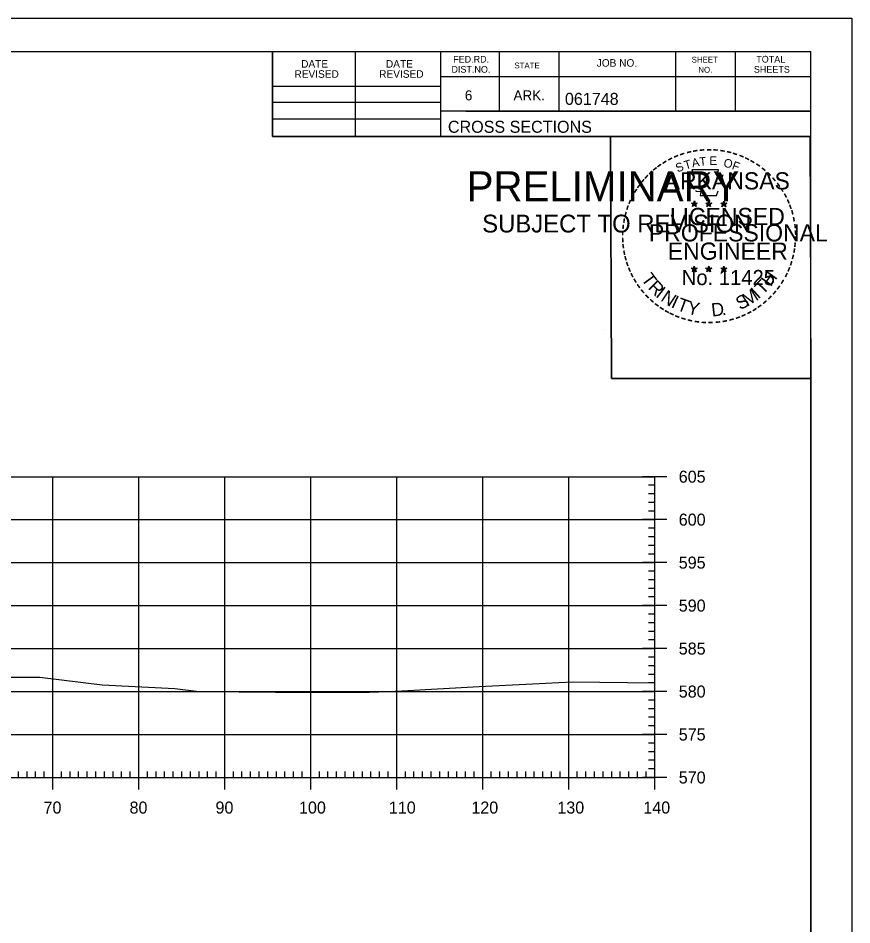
# Model space of a CAD drawing. Extents: x 961436 to 1372525, y 380079 to 2027791.
# Drawn here: x 1370699.8 to 1370796.7, y 380430.3 to 380535.8 of the extents above; entities that cross this region are included whole.
import ezdxf

# ---------------------------------------------------------------- set-up
doc = ezdxf.new("R2010")
doc.units = 0
for name, color, linetype in [('R_Axis', 7, 'Continuous'), ('R_Axis Annot', 7, 'Continuous'), ('R_Exist Surface', 7, 'Continuous'), ('R_Grid', 7, 'Continuous'), ('R_No Plot', 7, 'Continuous')]:
    doc.layers.add(name, color=color, linetype=linetype)

msp = doc.modelspace()

# ---------------------------------------------------------------- linework, layer by layer
at = {"layer": 'R_Axis'}
for p, q in [((1370775.21, 380482.4), (1370772.41, 380482.4)), ((1370773.81, 380447.4), (1370773.81, 380482.4)), ((1370773.81, 380481.4), (1370773.11, 380481.4)), ((1370773.81, 380480.4), (1370773.11, 380480.4)), ((1370773.81, 380479.4), (1370773.11, 380479.4)), ((1370773.81, 380478.4), (1370773.11, 380478.4)), ((1370775.21, 380477.4), (1370772.41, 380477.4)), ((1370773.81, 380476.4), (1370773.11, 380476.4)), ((1370773.81, 380475.4), (1370773.11, 380475.4)), ((1370773.81, 380474.4), (1370773.11, 380474.4)), ((1370773.81, 380473.4), (1370773.11, 380473.4)), ((1370775.21, 380472.4), (1370772.41, 380472.4)), ((1370773.81, 380471.4), (1370773.11, 380471.4)), ((1370773.81, 380470.4), (1370773.11, 380470.4)), ((1370773.81, 380469.4), (1370773.11, 380469.4)), ((1370773.81, 380468.4), (1370773.11, 380468.4)), ((1370775.21, 380467.4), (1370772.41, 380467.4)), ((1370773.81, 380466.4), (1370773.11, 380466.4)), ((1370773.81, 380465.4), (1370773.11, 380465.4)), ((1370773.81, 380464.4), (1370773.11, 380464.4)), ((1370773.81, 380463.4), (1370773.11, 380463.4)), ((1370775.21, 380462.4), (1370772.41, 380462.4)), ((1370773.81, 380461.4), (1370773.11, 380461.4)), ((1370773.81, 380460.4), (1370773.11, 380460.4)), ((1370773.81, 380459.4), (1370773.11, 380459.4)), ((1370773.81, 380458.4), (1370773.11, 380458.4)), ((1370775.21, 380457.4), (1370772.41, 380457.4)), ((1370773.81, 380456.4), (1370773.11, 380456.4)), ((1370773.81, 380455.4), (1370773.11, 380455.4)), ((1370773.81, 380454.4), (1370773.11, 380454.4)), ((1370773.81, 380453.4), (1370773.11, 380453.4)), ((1370775.21, 380452.4), (1370772.41, 380452.4)), ((1370773.81, 380451.4), (1370773.11, 380451.4)), ((1370773.81, 380450.4), (1370773.11, 380450.4)), ((1370773.81, 380449.4), (1370773.11, 380449.4)), ((1370703.81, 380446), (1370703.81, 380448.8)), ((1370713.81, 380446), (1370713.81, 380448.8)), ((1370723.81, 380446), (1370723.81, 380448.8)), ((1370733.81, 380446), (1370733.81, 380448.8)), ((1370743.81, 380446), (1370743.81, 380448.8)), ((1370753.81, 380446), (1370753.81, 380448.8)), ((1370763.81, 380446), (1370763.81, 380448.8)), ((1370773.81, 380448.4), (1370773.11, 380448.4)), ((1370773.81, 380446), (1370773.81, 380448.8)), ((1370493.81, 380447.4), (1370773.81, 380447.4)), ((1370699.81, 380447.4), (1370699.81, 380448.1)), ((1370700.81, 380447.4), (1370700.81, 380448.1)), ((1370701.81, 380447.4), (1370701.81, 380448.1)), ((1370702.81, 380447.4), (1370702.81, 380448.1)), ((1370704.81, 380447.4), (1370704.81, 380448.1)), ((1370705.81, 380447.4), (1370705.81, 380448.1)), ((1370706.81, 380447.4), (1370706.81, 380448.1)), ((1370707.81, 380447.4), (1370707.81, 380448.1)), ((1370708.81, 380447.4), (1370708.81, 380448.1)), ((1370709.81, 380447.4), (1370709.81, 380448.1)), ((1370710.81, 380447.4), (1370710.81, 380448.1)), ((1370711.81, 380447.4), (1370711.81, 380448.1)), ((1370712.81, 380447.4), (1370712.81, 380448.1)), ((1370714.81, 380447.4), (1370714.81, 380448.1)), ((1370715.81, 380447.4), (1370715.81, 380448.1)), ((1370716.81, 380447.4), (1370716.81, 380448.1)), ((1370717.81, 380447.4), (1370717.81, 380448.1)), ((1370718.81, 380447.4), (1370718.81, 380448.1)), ((1370719.81, 380447.4), (1370719.81, 380448.1)), ((1370720.81, 380447.4), (1370720.81, 380448.1)), ((1370721.81, 380447.4), (1370721.81, 380448.1)), ((1370722.81, 380447.4), (1370722.81, 380448.1)), ((1370724.81, 380447.4), (1370724.81, 380448.1)), ((1370725.81, 380447.4), (1370725.81, 380448.1)), ((1370726.81, 380447.4), (1370726.81, 380448.1)), ((1370727.81, 380447.4), (1370727.81, 380448.1)), ((1370728.81, 380447.4), (1370728.81, 380448.1)), ((1370729.81, 380447.4), (1370729.81, 380448.1)), ((1370730.81, 380447.4), (1370730.81, 380448.1)), ((1370731.81, 380447.4), (1370731.81, 380448.1)), ((1370732.81, 380447.4), (1370732.81, 380448.1)), ((1370734.81, 380447.4), (1370734.81, 380448.1)), ((1370735.81, 380447.4), (1370735.81, 380448.1)), ((1370736.81, 380447.4), (1370736.81, 380448.1)), ((1370737.81, 380447.4), (1370737.81, 380448.1)), ((1370738.81, 380447.4), (1370738.81, 380448.1)), ((1370739.81, 380447.4), (1370739.81, 380448.1)), ((1370740.81, 380447.4), (1370740.81, 380448.1)), ((1370741.81, 380447.4), (1370741.81, 380448.1)), ((1370742.81, 380447.4), (1370742.81, 380448.1)), ((1370744.81, 380447.4), (1370744.81, 380448.1)), ((1370745.81, 380447.4), (1370745.81, 380448.1)), ((1370746.81, 380447.4), (1370746.81, 380448.1)), ((1370747.81, 380447.4), (1370747.81, 380448.1)), ((1370748.81, 380447.4), (1370748.81, 380448.1)), ((1370749.81, 380447.4), (1370749.81, 380448.1)), ((1370750.81, 380447.4), (1370750.81, 380448.1)), ((1370751.81, 380447.4), (1370751.81, 380448.1)), ((1370752.81, 380447.4), (1370752.81, 380448.1)), ((1370754.81, 380447.4), (1370754.81, 380448.1)), ((1370755.81, 380447.4), (1370755.81, 380448.1)), ((1370756.81, 380447.4), (1370756.81, 380448.1)), ((1370757.81, 380447.4), (1370757.81, 380448.1)), ((1370758.81, 380447.4), (1370758.81, 380448.1)), ((1370759.81, 380447.4), (1370759.81, 380448.1)), ((1370760.81, 380447.4), (1370760.81, 380448.1)), ((1370761.81, 380447.4), (1370761.81, 380448.1)), ((1370762.81, 380447.4), (1370762.81, 380448.1)), ((1370764.81, 380447.4), (1370764.81, 380448.1)), ((1370765.81, 380447.4), (1370765.81, 380448.1)), ((1370766.81, 380447.4), (1370766.81, 380448.1)), ((1370767.81, 380447.4), (1370767.81, 380448.1)), ((1370768.81, 380447.4), (1370768.81, 380448.1)), ((1370769.81, 380447.4), (1370769.81, 380448.1)), ((1370770.81, 380447.4), (1370770.81, 380448.1)), ((1370771.81, 380447.4), (1370771.81, 380448.1)), ((1370775.21, 380447.4), (1370772.41, 380447.4)), ((1370772.81, 380447.4), (1370772.81, 380448.1))]:
    msp.add_line(p, q, dxfattribs=at)
at = {"layer": 'R_Exist Surface'}
msp.add_lwpolyline([(1370695.19, 380459.09), (1370702.3, 380459.09), (1370709.56, 380458.18), (1370717.99, 380457.74), (1370720.81, 380457.42), (1370725.48, 380457.35), (1370729.72, 380457.33), (1370740.65, 380457.32), (1370742.86, 380457.42), (1370744.42, 380457.48), (1370753.39, 380457.98), (1370761.15, 380458.36), (1370762.66, 380458.45), (1370764.25, 380458.52), (1370773.81, 380458.42)], dxfattribs=at)
at = {"layer": 'R_Grid'}
for p, q in [((1370493.81, 380482.4), (1370773.81, 380482.4)), ((1370703.81, 380447.4), (1370703.81, 380482.4)), ((1370713.81, 380447.4), (1370713.81, 380482.4)), ((1370723.81, 380447.4), (1370723.81, 380482.4)), ((1370733.81, 380447.4), (1370733.81, 380482.4)), ((1370743.81, 380447.4), (1370743.81, 380482.4)), ((1370753.81, 380447.4), (1370753.81, 380482.4)), ((1370763.81, 380447.4), (1370763.81, 380482.4)), ((1370773.81, 380447.4), (1370773.81, 380482.4)), ((1370493.81, 380477.4), (1370773.81, 380477.4)), ((1370493.81, 380472.4), (1370773.81, 380472.4)), ((1370493.81, 380467.4), (1370773.81, 380467.4)), ((1370493.81, 380462.4), (1370773.81, 380462.4)), ((1370493.81, 380457.4), (1370773.81, 380457.4)), ((1370493.81, 380452.4), (1370773.81, 380452.4)), ((1370493.81, 380447.4), (1370773.81, 380447.4))]:
    msp.add_line(p, q, dxfattribs=at)
at = {"layer": 'R_No Plot'}
for p, q in [((1370463.41, 380535.75), (1370796.74, 380535.75)), ((1370475.81, 380531.86), (1370791.99, 380531.86)), ((1370729.35, 380521.98), (1370729.35, 380531.86)), ((1370739.03, 380521.98), (1370739.03, 380531.86)), ((1370748.89, 380531.86), (1370748.89, 380521.98)), ((1370755.73, 380531.86), (1370755.73, 380524.92)), ((1370762.67, 380531.86), (1370762.67, 380524.92)), ((1370776.25, 380531.86), (1370776.25, 380524.92)), ((1370783.19, 380531.86), (1370783.19, 380524.92)), ((1370791.99, 380326.4), (1370791.99, 380531.86)), ((1370791.99, 380528.92), (1370748.89, 380528.92)), ((1370791.99, 380528.94), (1370791.99, 380528.94)), ((1370729.35, 380527.84), (1370748.89, 380527.84)), ((1370729.35, 380525.98), (1370748.89, 380525.98)), ((1370791.99, 380524.92), (1370748.89, 380524.92)), ((1370751.85, 380524.92), (1370791.99, 380524.92)), ((1370729.35, 380524.04), (1370748.89, 380524.04)), ((1370791.99, 380521.98), (1370729.35, 380521.98)), ((1370778.08, 380514.23), (1370778.43, 380514.12)), ((1370778.08, 380514.23), (1370778.33, 380514.19)), ((1370778.08, 380514.23), (1370778.31, 380514.11)), ((1370778.21, 380513.82), (1370778.43, 380514.12)), ((1370778.21, 380513.82), (1370778.34, 380514.07)), ((1370778.21, 380513.82), (1370778.42, 380514.04)), ((1370778.43, 380514.49), (1370778.39, 380514.23)), ((1370778.64, 380513.82), (1370778.42, 380514.04)), ((1370778.43, 380514.12), (1370778.43, 380514.49)), ((1370778.43, 380514.49), (1370778.48, 380514.24)), ((1370778.77, 380514.23), (1370778.43, 380514.12)), ((1370778.64, 380513.82), (1370778.43, 380514.12)), ((1370778.77, 380514.23), (1370778.49, 380514.18)), ((1370778.64, 380513.82), (1370778.5, 380514.12)), ((1370778.77, 380514.23), (1370778.57, 380514.13)), ((1370779.75, 380514.23), (1370780.1, 380514.12)), ((1370779.75, 380514.23), (1370780, 380514.19)), ((1370779.75, 380514.23), (1370779.98, 380514.11)), ((1370779.88, 380513.82), (1370780.1, 380514.12)), ((1370779.88, 380513.82), (1370780.01, 380514.07)), ((1370779.88, 380513.82), (1370780.09, 380514.04)), ((1370780.1, 380514.49), (1370780.06, 380514.23)), ((1370780.31, 380513.82), (1370780.09, 380514.04)), ((1370780.1, 380514.12), (1370780.1, 380514.49)), ((1370780.1, 380514.49), (1370780.15, 380514.24)), ((1370780.44, 380514.23), (1370780.1, 380514.12)), ((1370780.31, 380513.82), (1370780.1, 380514.12)), ((1370780.44, 380514.23), (1370780.16, 380514.18)), ((1370780.31, 380513.82), (1370780.17, 380514.12)), ((1370780.44, 380514.23), (1370780.24, 380514.13)), ((1370781.51, 380514.22), (1370781.86, 380514.11)), ((1370781.51, 380514.22), (1370781.76, 380514.18)), ((1370781.51, 380514.22), (1370781.75, 380514.1)), ((1370781.64, 380513.81), (1370781.86, 380514.11)), ((1370781.64, 380513.81), (1370781.77, 380514.06)), ((1370781.64, 380513.81), (1370781.86, 380514.03)), ((1370781.86, 380514.47), (1370781.82, 380514.22)), ((1370781.86, 380514.11), (1370781.86, 380514.47)), ((1370781.86, 380514.47), (1370781.91, 380514.22)), ((1370782.21, 380514.22), (1370781.86, 380514.11)), ((1370782.07, 380513.81), (1370781.86, 380514.11)), ((1370782.07, 380513.81), (1370781.86, 380514.03)), ((1370782.21, 380514.22), (1370781.92, 380514.17)), ((1370782.07, 380513.81), (1370781.94, 380514.1)), ((1370782.21, 380514.22), (1370782, 380514.12)), ((1370778.07, 380506.66), (1370778.42, 380506.55)), ((1370778.07, 380506.66), (1370778.33, 380506.61)), ((1370778.07, 380506.66), (1370778.31, 380506.54)), ((1370778.21, 380506.25), (1370778.42, 380506.55)), ((1370778.21, 380506.25), (1370778.33, 380506.5)), ((1370778.21, 380506.25), (1370778.42, 380506.47)), ((1370778.42, 380506.91), (1370778.38, 380506.66)), ((1370778.42, 380506.55), (1370778.42, 380506.91)), ((1370778.42, 380506.91), (1370778.47, 380506.66)), ((1370778.77, 380506.66), (1370778.42, 380506.55)), ((1370778.64, 380506.25), (1370778.42, 380506.55)), ((1370778.64, 380506.25), (1370778.42, 380506.47)), ((1370778.77, 380506.66), (1370778.48, 380506.61)), ((1370778.64, 380506.25), (1370778.5, 380506.54)), ((1370778.77, 380506.66), (1370778.57, 380506.56)), ((1370779.74, 380506.66), (1370780.09, 380506.55)), ((1370779.74, 380506.66), (1370780, 380506.61)), ((1370779.74, 380506.66), (1370779.98, 380506.54)), ((1370779.88, 380506.25), (1370780.09, 380506.55)), ((1370779.88, 380506.25), (1370780, 380506.5)), ((1370779.88, 380506.25), (1370780.09, 380506.47)), ((1370780.09, 380506.91), (1370780.05, 380506.66)), ((1370780.09, 380506.55), (1370780.09, 380506.91)), ((1370780.09, 380506.91), (1370780.14, 380506.66)), ((1370780.44, 380506.66), (1370780.09, 380506.55)), ((1370780.3, 380506.25), (1370780.09, 380506.55)), ((1370780.3, 380506.25), (1370780.09, 380506.47)), ((1370780.44, 380506.66), (1370780.15, 380506.61)), ((1370780.3, 380506.25), (1370780.17, 380506.54)), ((1370780.44, 380506.66), (1370780.23, 380506.56)), ((1370781.51, 380506.65), (1370781.86, 380506.54)), ((1370781.51, 380506.65), (1370781.76, 380506.6)), ((1370781.51, 380506.65), (1370781.75, 380506.53)), ((1370781.64, 380506.24), (1370781.86, 380506.54)), ((1370781.64, 380506.24), (1370781.77, 380506.49)), ((1370781.64, 380506.24), (1370781.86, 380506.46)), ((1370781.86, 380506.9), (1370781.82, 380506.65)), ((1370781.86, 380506.54), (1370781.86, 380506.9)), ((1370781.86, 380506.9), (1370781.91, 380506.65)), ((1370782.21, 380506.65), (1370781.86, 380506.54)), ((1370782.07, 380506.24), (1370781.86, 380506.54)), ((1370782.07, 380506.24), (1370781.86, 380506.46)), ((1370782.21, 380506.65), (1370781.92, 380506.6)), ((1370782.07, 380506.24), (1370781.93, 380506.53)), ((1370782.21, 380506.65), (1370782, 380506.55)), ((1370768.03, 380499.52), (1370768.03, 380499.52))]:
    msp.add_line(p, q, dxfattribs=at)
for points in [[(1370463.4, 380535.75), (1370796.74, 380535.75), (1370796.74, 380322.41), (1370463.4, 380322.41)], [(1370709.73, 380531.86), (1370729.35, 380531.86), (1370729.35, 380521.98), (1370745.46, 380521.98), (1370768.66, 380521.98), (1370768.78, 380493.82), (1370791.99, 380493.82), (1370791.99, 380326.4), (1370475.81, 380326.4), (1370475.81, 380531.86)], [(1370768.66, 380521.98), (1370791.87, 380521.98), (1370791.99, 380493.82), (1370768.78, 380493.82)]]:
    msp.add_lwpolyline(points, close=True, dxfattribs=at)
for points in [[(1370778.12, 380518.11), (1370778.39, 380517.28)], [(1370781.63, 380517.19), (1370781.77, 380517.47), (1370781.09, 380517.45), (1370781.23, 380518.11), (1370778.12, 380518.11)], [(1370778.61, 380515.69), (1370778.61, 380515.6), (1370779.17, 380515.58), (1370779.12, 380515.11), (1370780.99, 380515.11), (1370781.19, 380515.64)], [(1370778.43, 380514.49), (1370778.64, 380513.82), (1370778.08, 380514.23), (1370778.77, 380514.23), (1370778.21, 380513.82), (1370778.43, 380514.49)], [(1370780.1, 380514.49), (1370780.31, 380513.82), (1370779.75, 380514.23), (1370780.44, 380514.23), (1370779.88, 380513.82), (1370780.1, 380514.49)], [(1370781.86, 380514.47), (1370782.07, 380513.81), (1370781.51, 380514.22), (1370782.21, 380514.22), (1370781.64, 380513.81), (1370781.86, 380514.47)], [(1370778.42, 380506.91), (1370778.64, 380506.25), (1370778.07, 380506.66), (1370778.77, 380506.66), (1370778.21, 380506.25), (1370778.42, 380506.91)], [(1370780.09, 380506.91), (1370780.3, 380506.25), (1370779.74, 380506.66), (1370780.44, 380506.66), (1370779.88, 380506.25), (1370780.09, 380506.91)], [(1370781.86, 380506.9), (1370782.07, 380506.24), (1370781.51, 380506.65), (1370782.21, 380506.65), (1370781.64, 380506.24), (1370781.86, 380506.9)]]:
    msp.add_lwpolyline(points, dxfattribs=at)
for centre, radius in [((1370778.43, 380514.12), 0.172), ((1370778.43, 380514.12), 0.145), ((1370778.43, 380514.12), 0.116), ((1370778.43, 380514.12), 0.0991), ((1370778.43, 380514.12), 0.0747), ((1370778.43, 380514.12), 0.0495), ((1370778.43, 380514.12), 0.0296), ((1370780.1, 380514.12), 0.172), ((1370780.1, 380514.12), 0.145), ((1370780.1, 380514.12), 0.116), ((1370780.1, 380514.12), 0.0991), ((1370780.1, 380514.12), 0.0747), ((1370780.1, 380514.12), 0.0495), ((1370780.1, 380514.12), 0.0296), ((1370781.86, 380514.11), 0.172), ((1370781.86, 380514.11), 0.145), ((1370781.86, 380514.11), 0.116), ((1370781.86, 380514.11), 0.0991), ((1370781.86, 380514.11), 0.0747), ((1370781.86, 380514.11), 0.0495), ((1370781.86, 380514.11), 0.0296), ((1370778.42, 380506.55), 0.172), ((1370778.42, 380506.55), 0.145), ((1370778.42, 380506.55), 0.116), ((1370778.42, 380506.55), 0.0991), ((1370778.42, 380506.55), 0.0747), ((1370778.42, 380506.55), 0.0495), ((1370778.42, 380506.55), 0.0296), ((1370780.09, 380506.55), 0.172), ((1370780.09, 380506.55), 0.145), ((1370780.09, 380506.55), 0.116), ((1370780.09, 380506.55), 0.0991), ((1370780.09, 380506.55), 0.0747), ((1370780.09, 380506.55), 0.0495), ((1370780.09, 380506.55), 0.0296), ((1370781.86, 380506.54), 0.172), ((1370781.86, 380506.54), 0.145), ((1370781.86, 380506.54), 0.116), ((1370781.86, 380506.54), 0.0991), ((1370781.86, 380506.54), 0.0747), ((1370781.86, 380506.54), 0.0495), ((1370781.86, 380506.54), 0.0296)]:
    msp.add_circle(centre, radius, dxfattribs=at)

# ---------------------------------------------------------------- texts
at = {"layer": 'R_Axis Annot'}
for s, p in [('605', (1370776.61, 380481.7)), ('600', (1370776.61, 380476.7)), ('595', (1370776.61, 380471.7)), ('590', (1370776.61, 380466.7)), ('585', (1370776.61, 380461.7)), ('580', (1370776.61, 380456.7)), ('575', (1370776.61, 380451.7)), ('570', (1370776.61, 380446.7)), ('70', (1370702.73, 380443.2)), ('80', (1370712.73, 380443.2)), ('90', (1370722.73, 380443.2)), ('100', (1370732.44, 380443.2)), ('110', (1370742.89, 380443.2)), ('120', (1370752.49, 380443.2)), ('130', (1370762.49, 380443.2)), ('140', (1370772.49, 380443.2))]:
    msp.add_text(s, height=1.4, dxfattribs=at).set_placement(p)
at = {"layer": 'R_No Plot'}
for s, height, rotation, p in [('DATE', 0.879, 360, (1370732.69, 380529.99)), ('DATE', 0.879, 360, (1370742.55, 380529.99)), ('FED.RD.', 0.782, 360, (1370750.37, 380530.58)), ('STATE', 0.684, 360, (1370757.49, 380529.9)), ('JOB NO.', 0.879, 360, (1370767.07, 380530.1)), ('SHEET', 0.684, 360, (1370778.11, 380530.58)), ('TOTAL', 0.782, 360, (1370785.63, 380530.58)), ('REVISED', 0.879, 360, (1370731.91, 380528.81)), ('REVISED', 0.879, 360, (1370741.77, 380528.81)), ('DIST.NO.', 0.782, 360, (1370750.17, 380529.4)), ('NO.', 0.684, 360, (1370778.89, 380529.4)), ('SHEETS', 0.782, 360, (1370785.35, 380529.4)), ('6', 1.17, 360, (1370751.73, 380526.18)), ('ARK.', 1.172, 360, (1370757.39, 380526.18)), ('061748', 1.4, 360, (1370763.37, 380525.66)), ('CROSS SECTIONS', 1.4, 360, (1370749.76, 380522.41)), ('-', 1.6, 19.1761, (1370776.87, 380519.24)), ('-', 1.6, 13.6301, (1370777.62, 380519.48)), ('-', 1.6, 10.2193, (1370778.29, 380519.64)), ('-', 1.6, 5.8968, (1370779.02, 380519.75)), ('-', 1.6, 0.1862, (1370779.79, 380519.82)), ('-', 1.6, 357.743, (1370780.52, 380519.81)), ('-', 1.6, 352.1617, (1370781.26, 380519.75)), ('-', 1.6, 347.2049, (1370781.98, 380519.64)), ('-', 1.6, 342.3362, (1370782.62, 380519.48)), ('-', 1.6, 34.0636, (1370775, 380518.28)), ('-', 1.6, 28.7918, (1370775.6, 380518.65)), ('-', 1.6, 24.3072, (1370776.23, 380518.97)), ('S', 1, 21.594, (1370776.47, 380517.79)), ('T', 1, 16.4036, (1370777.39, 380518.12)), ('A', 1, 11.2132, (1370778.21, 380518.37)), ('T', 1, 6.0228, (1370779.06, 380518.54)), ('E', 1, 0.8323, (1370780.17, 380518.65)), ('O', 1, 350.4515, (1370781.77, 380518.44)), ('F', 1, 340.0707, (1370782.72, 380518.21)), ('-', 1.6, 337.8551, (1370783.35, 380519.26)), ('-', 1.6, 334.1211, (1370783.98, 380518.99)), ('-', 1.6, 329.6409, (1370784.56, 380518.71)), ('PRELIMINARY', 3.5, 360, (1370751.94, 380514.44)), ('-', 1.6, 42.9622, (1370773.51, 380517.09)), ('-', 1.6, 38.9507, (1370773.95, 380517.51)), ('-', 1.6, 36.2317, (1370774.42, 380517.89)), ('ARKANSAS', 2, 360, (1370774.97, 380515.82)), ('-', 1.6, 325.8627, (1370785.2, 380518.35)), ('-', 1.6, 320.5297, (1370785.81, 380517.92)), ('-', 1.6, 315.5786, (1370786.41, 380517.43)), ('-', 1.6, 50.6142, (1370772.66, 380516.13)), ('-', 1.6, 48.423, (1370773.07, 380516.61)), ('-', 1.6, 309.8797, (1370786.98, 380516.88)), ('DWB', 0.01, 360, (1370752.69, 380516.29)), ('-', 1.6, 58.0706, (1370771.93, 380515.03)), ('-', 1.6, 54.2325, (1370772.25, 380515.56)), ('-', 1.6, 306.6522, (1370787.51, 380516.28)), ('-', 1.4, 303.6753, (1370787.99, 380515.71)), ('-', 1.6, 62.8713, (1370771.61, 380514.42)), ('-', 1.6, 299.6684, (1370788.31, 380515.11)), ('-', 1.6, 294.6628, (1370788.64, 380514.49)), ('-', 1.6, 72.3945, (1370771.13, 380513.18)), ('-', 1.6, 67.7743, (1370771.35, 380513.81)), ('LICENSED', 2, 360, (1370775.57, 380511.67)), ('DWB', 0.01, 360, (1370778.41, 380514.12)), ('DWB', 0.01, 360, (1370780.08, 380514.12)), ('DWB', 0.01, 360, (1370781.85, 380514.11)), ('-', 1.6, 290.5728, (1370788.89, 380513.92)), ('SUBJECT TO REVISION', 2.0751, 360, (1370753.75, 380510.81)), ('-', 1.6, 75.461, (1370770.94, 380512.46)), ('-', 1.6, 285.1233, (1370789.13, 380513.34)), ('-', 1.6, 280.5493, (1370789.33, 380512.59)), ('-', 1.6, 85.1863, (1370770.73, 380511.06)), ('-', 1.6, 81.2013, (1370770.81, 380511.75)), ('PROFESSIONAL', 2, 360, (1370773.14, 380509.77)), ('-', 1.6, 276.5962, (1370789.49, 380511.83)), ('-', 1.6, 89.0622, (1370770.7, 380510.36)), ('-', 1.6, 274.3301, (1370789.55, 380511.1)), ('-', 1.6, 94.1959, (1370770.74, 380509.63)), ('-', 1.6, 98.9479, (1370770.81, 380508.97)), ('ENGINEER', 2, 360, (1370775.33, 380507.64)), ('-', 1.6, 263.5172, (1370789.56, 380509.81)), ('-', 1.6, 269.9407, (1370789.58, 380510.47)), ('-', 1.6, 101.7149, (1370770.95, 380508.23)), ('-', 1.6, 260.9953, (1370789.49, 380509.15)), ('-', 1.6, 105.4578, (1370771.11, 380507.64)), ('-', 1.6, 109.0874, (1370771.32, 380507.01)), ('-', 1.6, 252.8681, (1370789.2, 380507.75)), ('-', 1.6, 255.7626, (1370789.38, 380508.47)), ('-', 1.6, 114.0643, (1370771.58, 380506.41)), ('T', 1.54, 306.0406, (1370772.18, 380505.39)), ('No. 11425', 1.757, 360, (1370776.96, 380504.69)), ('DWB', 0.01, 360, (1370778.41, 380506.54)), ('DWB', 0.01, 360, (1370780.08, 380506.54)), ('DWB', 0.01, 360, (1370781.85, 380506.53)), ('H', 1.54, 54.6088, (1370787.3, 380504.42)), ('-', 1.6, 247.8887, (1370788.98, 380507.08)), ('-', 1.6, 115.7289, (1370771.88, 380505.79)), ('-', 1.6, 120.4471, (1370772.24, 380505.21)), ('R', 1.54, 314.005, (1370772.94, 380504.34)), ('T', 1.54, 46.6444, (1370786.41, 380503.48)), ('-', 1.6, 239.0712, (1370788.32, 380505.7)), ('-', 1.6, 244.6197, (1370788.72, 380506.45)), ('-', 1.6, 125.8934, (1370772.64, 380504.65)), ('-', 1.6, 130.7181, (1370773.1, 380504.1)), ('I', 1.54, 321.9694, (1370773.84, 380503.41)), ('M', 1.54, 32.6563, (1370784.57, 380502.15)), ('I', 1.54, 42.1136, (1370785.85, 380503)), ('-', 1.6, 233.8452, (1370787.92, 380505.05)), ('-', 1.6, 134.2238, (1370773.62, 380503.55)), ('-', 1.6, 138.9338, (1370774.15, 380503.09)), ('N', 1.54, 326.5002, (1370774.41, 380502.93)), ('I', 1.54, 335.3603, (1370775.62, 380502.15)), ('T', 1.54, 339.8912, (1370776.28, 380501.82)), ('S', 1.54, 26.9312, (1370783.73, 380501.75)), ('-', 1.6, 225.7653, (1370787.01, 380503.92)), ('-', 1.6, 231.2538, (1370787.49, 380504.48)), ('-', 1.6, 144.6463, (1370774.7, 380502.68)), ('-', 1.6, 148.0898, (1370775.26, 380502.31)), ('Y', 1.54, 347.8556, (1370777.5, 380501.38)), ('D', 1.54, 6.3969, (1370780.48, 380501.02)), ('-', 1.6, 212.2491, (1370785.41, 380502.55)), ('-', 1.6, 215.7363, (1370785.94, 380502.94)), ('-', 1.6, 221.0851, (1370786.49, 380503.41)), ('-', 1.6, 151.5704, (1370775.84, 380501.98)), ('-', 1.6, 154.6002, (1370776.36, 380501.74)), ('-', 1.6, 158.5612, (1370776.99, 380501.48)), ('.', 1.54, 13.7642, (1370781.67, 380501.14)), ('-', 1.6, 200.7184, (1370783.61, 380501.61)), ('-', 1.6, 204.2516, (1370784.22, 380501.88)), ('-', 1.6, 207.3568, (1370784.85, 380502.2)), ('-', 1.6, 162.7983, (1370777.68, 380501.27)), ('-', 1.6, 167.5555, (1370778.39, 380501.11)), ('-', 1.6, 173.1155, (1370779.16, 380501)), ('-', 1.6, 176.5183, (1370779.91, 380500.94)), ('-', 1.6, 181.5918, (1370780.65, 380500.96)), ('-', 1.6, 185.8167, (1370781.46, 380501.04)), ('-', 1.6, 191.2858, (1370782.2, 380501.17)), ('-', 1.6, 195.4743, (1370782.93, 380501.37))]:
    msp.add_text(s, height=height, rotation=rotation, dxfattribs=at).set_placement(p)

doc.saveas('drawing.dxf')
